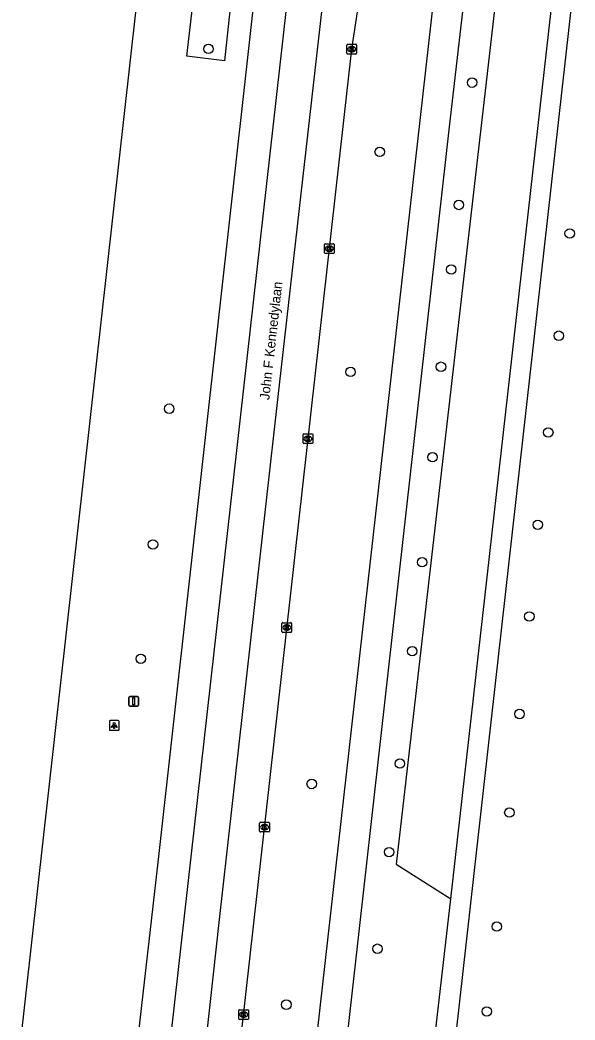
# Model space of a CAD drawing. Extents: x 161928 to 163055, y 386475 to 387428.
# Drawn here: x 161985.6 to 162042.9, y 387051.8 to 387155 of the extents above; entities that cross this region are included whole.
import ezdxf

# ---------------------------------------------------------------- set-up
doc = ezdxf.new("R2010")
doc.units = 0
for name, color, linetype in [('IMGEO_Berm_groen', 7, 'Continuous'), ('IMGEO_Boom', 7, 'Continuous'), ('IMGEO_Fietspad_gesloten', 7, 'Continuous'), ('IMGEO_Kolk', 7, 'Continuous'), ('IMGEO_Lichtpunt', 7, 'Continuous'), ('IMGEO_Openbare_ruimte_label', 7, 'Continuous'), ('IMGEO_Rijbaan_regionaal_gesloten', 7, 'Continuous'), ('IMGEO_Verkeersbordpaal', 7, 'Continuous'), ('IMGEO_Voetpad_halfverhard', 7, 'Continuous')]:
    doc.layers.add(name, color=color, linetype=linetype)

msp = doc.modelspace()

# ---------------------------------------------------------------- linework, layer by layer
at = {"layer": 'IMGEO_Berm_groen'}
for points in [[(162012.68, 387235.94), (162014.31, 387250), (162016.66, 387270.23), (162019.5, 387269.92), (162006.74, 387150.79), (162002.86, 387151.25), (162012.68, 387235.94)], [(162038.13, 387208.66), (162040.57, 387208.08), (162024.44, 387067.88), (162030.06, 387064.33)]]:
    msp.add_lwpolyline(points, dxfattribs=at)
at = {"layer": 'IMGEO_Boom'}
for centre in [(162005.08, 387152.01), (162032.27, 387148.53), (162022.74, 387141.39), (162030.9, 387135.91), (162042.33, 387132.97), (162030.11, 387129.25), (162041.21, 387122.42), (162019.73, 387118.69), (162029.06, 387119.22), (162001.03, 387114.89), (162040.12, 387112.44), (162028.19, 387109.88), (162039.04, 387102.91), (161999.36, 387100.88), (162027.11, 387099.05), (162038.17, 387093.45), (162026.09, 387089.87), (161998.1, 387089.09), (162037.16, 387083.39), (162024.82, 387078.28), (162015.73, 387076.17), (162036.11, 387073.22), (162023.71, 387069.14), (162034.81, 387061.46), (162022.51, 387059.17), (162013.11, 387053.4), (162033.78, 387052.7)]:
    msp.add_circle(centre, 0.489, dxfattribs=at)
at = {"layer": 'IMGEO_Fietspad_gesloten'}
for points in [[(162040.47, 387232.59), (162037.49, 387220.82), (162033.19, 387200.82), (162015.74, 387045.76)], [(162018.88, 387045.34), (162029.93, 387143.98), (162036.43, 387200.28), (162038.13, 387208.66)]]:
    msp.add_lwpolyline(points, dxfattribs=at)
at = {"layer": 'IMGEO_Kolk'}
for p, q in [((162019.36, 387151.56), (162019.36, 387152.41)), ((162019.43, 387152.49), (162020.28, 387152.49)), ((162019.85, 387152.26), (162019.87, 387152.26)), ((162020.36, 387152.41), (162020.36, 387151.56)), ((162020.28, 387151.48), (162019.43, 387151.48)), ((162019.87, 387151.71), (162019.84, 387151.71)), ((162017.04, 387130.97), (162017.04, 387131.83)), ((162017.12, 387131.9), (162017.97, 387131.9)), ((162017.53, 387131.68), (162017.55, 387131.68)), ((162017.55, 387131.12), (162017.53, 387131.12)), ((162018.04, 387131.83), (162018.04, 387130.97)), ((162017.97, 387130.9), (162017.12, 387130.9)), ((162014.84, 387111.36), (162014.84, 387112.22)), ((162014.91, 387112.29), (162015.76, 387112.29)), ((162015.32, 387112.07), (162015.35, 387112.07)), ((162015.35, 387111.51), (162015.32, 387111.51)), ((162015.84, 387112.22), (162015.84, 387111.36)), ((162015.76, 387111.29), (162014.91, 387111.29)), ((162012.66, 387091.89), (162012.66, 387092.74)), ((162012.73, 387092.81), (162013.59, 387092.81)), ((162013.17, 387092.03), (162013.14, 387092.03)), ((162013.15, 387092.59), (162013.17, 387092.59)), ((162013.66, 387092.74), (162013.66, 387091.89)), ((162013.59, 387091.81), (162012.73, 387091.81)), ((162010.36, 387071.29), (162010.36, 387072.14)), ((162010.44, 387072.22), (162011.29, 387072.22)), ((162010.85, 387072), (162010.88, 387072)), ((162010.87, 387071.44), (162010.85, 387071.44)), ((162011.37, 387072.14), (162011.37, 387071.29)), ((162011.29, 387071.22), (162010.44, 387071.22)), ((162008.21, 387051.94), (162008.21, 387052.8)), ((162008.28, 387052.87), (162009.14, 387052.87)), ((162009.21, 387052.8), (162009.21, 387051.94)), ((162009.14, 387051.87), (162008.28, 387051.87)), ((162008.72, 387052.09), (162008.69, 387052.09)), ((162008.7, 387052.65), (162008.72, 387052.65))]:
    msp.add_line(p, q, dxfattribs=at)
for points in [[(162019.36, 387151.56), (162019.36, 387152.41)], [(162019.43, 387152.49), (162020.28, 387152.49)], [(162019.68, 387152.18), (162019.8, 387152.18), (162019.8, 387152.03), (162019.93, 387152.18), (162020.1, 387152.18), (162019.95, 387152.03), (162020.1, 387151.78), (162019.95, 387151.78), (162019.87, 387151.95), (162019.8, 387151.88), (162019.8, 387151.78), (162019.68, 387151.78), (162019.68, 387152.18)], [(162020.36, 387152.41), (162020.36, 387151.56)], [(162020.28, 387151.48), (162019.43, 387151.48)], [(162017.04, 387130.97), (162017.04, 387131.83)], [(162017.12, 387131.9), (162017.97, 387131.9)], [(162017.36, 387131.6), (162017.49, 387131.6), (162017.49, 387131.45), (162017.61, 387131.6), (162017.78, 387131.6), (162017.63, 387131.45), (162017.79, 387131.2), (162017.63, 387131.2), (162017.55, 387131.37), (162017.49, 387131.3), (162017.49, 387131.2), (162017.36, 387131.2), (162017.36, 387131.6)], [(162018.04, 387131.83), (162018.04, 387130.97)], [(162017.97, 387130.9), (162017.12, 387130.9)], [(162014.84, 387111.36), (162014.84, 387112.22)], [(162014.91, 387112.29), (162015.76, 387112.29)], [(162015.16, 387111.99), (162015.28, 387111.99), (162015.28, 387111.84), (162015.41, 387111.99), (162015.57, 387111.99), (162015.43, 387111.84), (162015.58, 387111.59), (162015.43, 387111.59), (162015.34, 387111.76), (162015.28, 387111.69), (162015.28, 387111.59), (162015.16, 387111.59), (162015.16, 387111.99)], [(162015.84, 387112.22), (162015.84, 387111.36)], [(162015.76, 387111.29), (162014.91, 387111.29)], [(162012.66, 387091.89), (162012.66, 387092.74)], [(162012.73, 387092.81), (162013.59, 387092.81)], [(162012.98, 387092.51), (162013.1, 387092.51), (162013.1, 387092.36), (162013.23, 387092.51), (162013.4, 387092.51), (162013.25, 387092.36), (162013.4, 387092.11), (162013.25, 387092.11), (162013.17, 387092.28), (162013.1, 387092.21), (162013.1, 387092.11), (162012.98, 387092.11), (162012.98, 387092.51)], [(162013.66, 387092.74), (162013.66, 387091.89)], [(162013.59, 387091.81), (162012.73, 387091.81)], [(162010.36, 387071.29), (162010.36, 387072.14)], [(162010.44, 387072.22), (162011.29, 387072.22)], [(162010.68, 387071.92), (162010.81, 387071.92), (162010.81, 387071.77), (162010.94, 387071.92), (162011.1, 387071.92), (162010.96, 387071.77), (162011.11, 387071.52), (162010.96, 387071.52), (162010.87, 387071.68), (162010.81, 387071.61), (162010.81, 387071.52), (162010.68, 387071.52), (162010.68, 387071.92)], [(162011.37, 387072.14), (162011.37, 387071.29)], [(162011.29, 387071.22), (162010.44, 387071.22)], [(162008.21, 387051.94), (162008.21, 387052.8)], [(162008.28, 387052.87), (162009.14, 387052.87)], [(162009.21, 387052.8), (162009.21, 387051.94)], [(162009.14, 387051.87), (162008.28, 387051.87)], [(162008.53, 387052.57), (162008.65, 387052.57), (162008.65, 387052.42), (162008.78, 387052.57), (162008.95, 387052.57), (162008.8, 387052.42), (162008.95, 387052.17), (162008.8, 387052.17), (162008.72, 387052.34), (162008.65, 387052.27), (162008.65, 387052.17), (162008.53, 387052.17), (162008.53, 387052.57)]]:
    msp.add_lwpolyline(points, dxfattribs=at)
for centre, start, end in [((162019.43, 387152.41), 91.552, 178.448), ((162019.43, 387152.41), 91.552, 178.448), ((162020.28, 387152.41), 1.552, 88.448), ((162020.28, 387152.41), 1.552, 88.448), ((162019.43, 387151.56), 181.552, 268.448), ((162019.43, 387151.56), 181.552, 268.448), ((162020.28, 387151.56), 271.552, 358.448), ((162020.28, 387151.56), 271.552, 358.448), ((162017.12, 387131.83), 91.552, 178.448), ((162017.12, 387131.83), 91.552, 178.448), ((162017.97, 387131.83), 1.552, 88.448), ((162017.97, 387131.83), 1.552, 88.448), ((162017.12, 387130.98), 181.552, 268.448), ((162017.12, 387130.98), 181.552, 268.448), ((162017.97, 387130.98), 271.552, 358.448), ((162017.97, 387130.98), 271.552, 358.448), ((162014.91, 387112.22), 91.552, 178.448), ((162014.91, 387112.22), 91.552, 178.448), ((162015.76, 387112.22), 1.552, 88.448), ((162015.76, 387112.22), 1.552, 88.448), ((162014.91, 387111.37), 181.552, 268.448), ((162014.91, 387111.37), 181.552, 268.448), ((162015.76, 387111.37), 271.552, 358.448), ((162015.76, 387111.37), 271.552, 358.448), ((162012.74, 387092.74), 91.552, 178.448), ((162012.74, 387092.74), 91.552, 178.448), ((162012.74, 387091.89), 181.552, 268.448), ((162012.74, 387091.89), 181.552, 268.448), ((162013.58, 387092.74), 1.552, 88.448), ((162013.58, 387092.74), 1.552, 88.448), ((162013.58, 387091.89), 271.552, 358.448), ((162013.58, 387091.89), 271.552, 358.448), ((162010.44, 387072.14), 91.552, 178.448), ((162010.44, 387072.14), 91.552, 178.448), ((162010.44, 387071.29), 181.552, 268.448), ((162010.44, 387071.29), 181.552, 268.448), ((162011.29, 387072.14), 1.552, 88.448), ((162011.29, 387072.14), 1.552, 88.448), ((162011.29, 387071.29), 271.552, 358.448), ((162011.29, 387071.29), 271.552, 358.448), ((162008.28, 387052.8), 91.552, 178.448), ((162008.28, 387052.8), 91.552, 178.448), ((162009.13, 387052.8), 1.552, 88.448), ((162009.13, 387052.8), 1.552, 88.448), ((162008.28, 387051.95), 181.552, 268.448), ((162008.28, 387051.95), 181.552, 268.448), ((162009.13, 387051.95), 271.552, 358.448), ((162009.13, 387051.95), 271.552, 358.448)]:
    msp.add_arc(centre, 0.0765, start, end, dxfattribs=at)
for centre, major_axis, ratio, start_param, end_param in [((162019.84, 387151.98), (-0.387, 0.002), 0.722429, 4.712389, 7.853982), ((162019.87, 387151.98), (-0.39, 0.002), 0.717154, 1.570796, 4.712389), ((162017.53, 387131.4), (-0.387, 0.002), 0.722429, 4.712389, 7.853982), ((162017.55, 387131.4), (-0.39, 0.002), 0.717154, 1.570796, 4.712389), ((162015.32, 387111.79), (-0.387, 0.002), 0.722429, 4.712389, 7.853982), ((162015.35, 387111.79), (-0.39, 0.002), 0.717154, 1.570796, 4.712389), ((162013.15, 387092.31), (-0.387, 0.002), 0.722429, 4.712389, 7.853982), ((162013.17, 387092.31), (-0.39, 0.002), 0.717154, 1.570796, 4.712389), ((162010.85, 387071.72), (-0.387, 0.002), 0.722429, 4.712389, 7.853982), ((162010.88, 387071.72), (-0.39, 0.002), 0.717154, 1.570796, 4.712389), ((162008.7, 387052.37), (-0.387, 0.002), 0.722429, 4.712389, 7.853982), ((162008.72, 387052.37), (-0.39, 0.002), 0.717154, 1.570796, 4.712389)]:
    msp.add_ellipse(centre, major_axis=major_axis, ratio=ratio, start_param=start_param, end_param=end_param, dxfattribs=at)
at = {"layer": 'IMGEO_Lichtpunt'}
for p, q in [((161994.87, 387082.61), (161994.87, 387081.8)), ((161994.87, 387082.61), (161994.87, 387081.8)), ((161995.77, 387082.71), (161994.96, 387082.71)), ((161995.77, 387082.71), (161994.96, 387082.71)), ((161995.86, 387081.8), (161995.86, 387082.61)), ((161995.86, 387081.8), (161995.86, 387082.61)), ((161994.96, 387081.71), (161995.77, 387081.71)), ((161994.96, 387081.71), (161995.77, 387081.71))]:
    msp.add_line(p, q, dxfattribs=at)
for points in [[(161995.24, 387082.27), (161995.28, 387082.25), (161995.09, 387081.98), (161995.05, 387082.01), (161995.24, 387082.27)], [(161995.34, 387082.23), (161995.39, 387082.23), (161995.39, 387081.9), (161995.34, 387081.9), (161995.34, 387082.23)], [(161995.45, 387082.25), (161995.49, 387082.27), (161995.68, 387082.01), (161995.64, 387081.98), (161995.45, 387082.25)]]:
    msp.add_lwpolyline(points, dxfattribs=at)
msp.add_circle((161995.37, 387082.41), 0.0994, dxfattribs=at)
for centre, start, end in [((161994.96, 387082.61), 90, 180), ((161994.96, 387082.61), 90, 180), ((161995.77, 387082.61), 0, 90), ((161995.77, 387082.61), 0, 90), ((161994.96, 387081.8), 180, 270), ((161994.96, 387081.8), 180, 270), ((161995.77, 387081.8), 270, 0), ((161995.77, 387081.8), 270, 360)]:
    msp.add_arc(centre, 0.0946, start, end, dxfattribs=at)
at = {"layer": 'IMGEO_Rijbaan_regionaal_gesloten'}
for points in [[(161985.65, 387049.08), (162000, 387177.37), (162006.58, 387236.69), (162008.05, 387250), (162012.98, 387294.18), (162019.41, 387351.5), (162026.9, 387418.21)], [(161997.61, 387047.89), (162000, 387069), (162009.07, 387150.51), (162018.49, 387235.23), (162020.14, 387250), (162020.42, 387252.55), (162022.34, 387269.62), (162025.46, 387297.43), (162030.76, 387344.21), (162039.05, 387417.35)], [(162042.31, 387417.11), (162041.02, 387405.95), (162033.92, 387342.32), (162032.58, 387330.37), (162021.93, 387234.89), (162013.79, 387162.35), (162000.89, 387047.54)], [(162019.57, 387181.13), (162017.72, 387164.66), (162012.2, 387115.84), (162006.2, 387062.19), (162004.52, 387047.16)], [(162008.08, 387046.78), (162019.85, 387151.97), (162021.53, 387162.89)]]:
    msp.add_lwpolyline(points, dxfattribs=at)
at = {"layer": 'IMGEO_Verkeersbordpaal'}
for p, q in [((161996.88, 387084.3), (161996.88, 387085.1)), ((161996.88, 387085.1), (161996.88, 387084.3)), ((161996.98, 387085.2), (161997.77, 387085.2)), ((161997.77, 387085.2), (161996.98, 387085.2)), ((161997.87, 387085.1), (161997.87, 387084.3)), ((161997.87, 387084.3), (161997.87, 387085.1)), ((161997.77, 387084.2), (161996.98, 387084.2)), ((161996.98, 387084.2), (161997.77, 387084.2))]:
    msp.add_line(p, q, dxfattribs=at)
msp.add_lwpolyline([(161997.3, 387085.07), (161997.45, 387085.07), (161997.45, 387084.32), (161997.3, 387084.32), (161997.3, 387085.07)], dxfattribs=at)
for centre, start, end in [((161996.98, 387085.1), 90, 180), ((161996.98, 387085.1), 90, 180), ((161997.77, 387085.1), 0, 90), ((161997.77, 387085.1), 360, 90), ((161996.98, 387084.3), 180, 270), ((161996.98, 387084.3), 180, 270), ((161997.77, 387084.3), 270, 0), ((161997.77, 387084.3), 270, 0)]:
    msp.add_arc(centre, 0.1, start, end, dxfattribs=at)
at = {"layer": 'IMGEO_Voetpad_halfverhard'}
for points in [[(162030.06, 387064.33), (162042.32, 387172.75), (162047.32, 387172.22)], [(162047.07, 387170.13), (162044.07, 387170.47), (162030.58, 387050.38)], [(162025.79, 387044.54), (162025.85, 387045.06), (162028.16, 387047.59), (162030.06, 387064.33)]]:
    msp.add_lwpolyline(points, dxfattribs=at)

# ---------------------------------------------------------------- texts
at = {"layer": 'IMGEO_Openbare_ruimte_label'}
msp.add_text('John F Kennedylaan', height=1, rotation=83.6282, dxfattribs=at).set_placement((162011.35, 387115.75))

doc.saveas('drawing.dxf')
